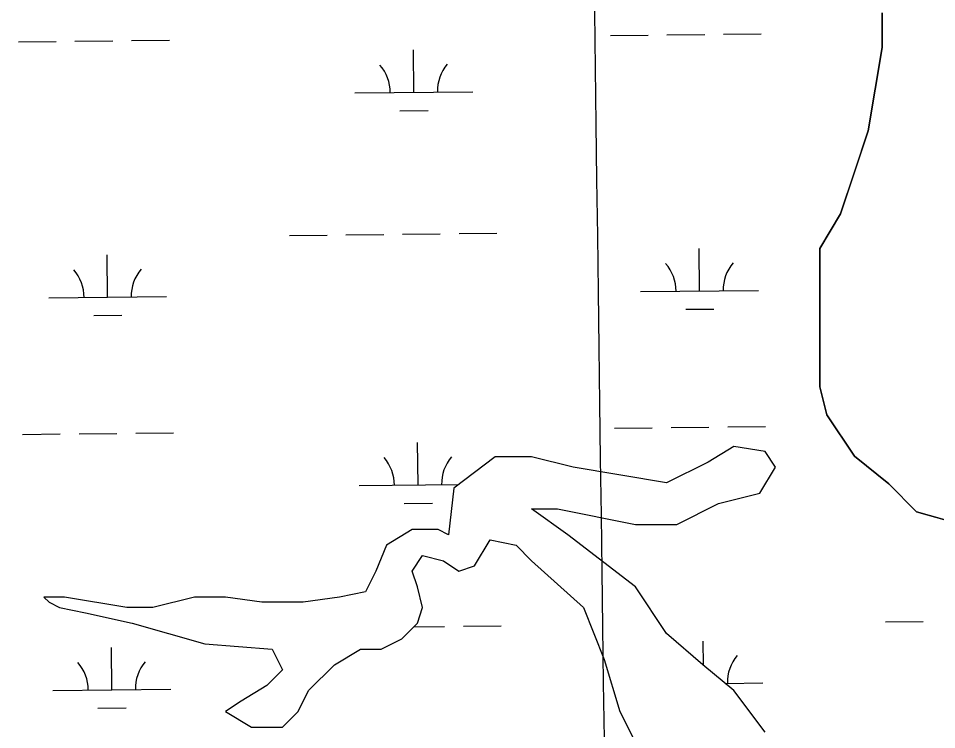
# Model space of a CAD drawing. Extents: x 3734862 to 3772949, y 391520 to 417239.
# Drawn here: x 3762200 to 3762979, y 412366 to 412969 of the extents above; entities that cross this region are included whole.
import ezdxf

# ---------------------------------------------------------------- set-up
doc = ezdxf.new("R2010")
doc.units = 0
for name, color, linetype in [('V-GRID-MAJR', 7, 'Continuous'), ('V-TOPO-SHOR', 7, 'Continuous'), ('V-WETL-SWMP', 7, 'Continuous')]:
    doc.layers.add(name, color=color, linetype=linetype)

msp = doc.modelspace()

# ---------------------------------------------------------------- linework, layer by layer
at = {"layer": 'V-GRID-MAJR'}
msp.add_spline([(3762898.112, 397163.154), (3762817.929, 403220.826), (3762737.7120000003, 409281.10000000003), (3762657.495, 415341.37700000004), (3762657.461, 415343.97500000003)], degree=3, dxfattribs=at)
at = {"layer": 'V-TOPO-SHOR'}
for p, q in [((3762932.293, 412944.162), (3762932.293, 412973.505)), ((3762926.43, 412908.94999999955), (3762932.293, 412944.162)), ((3762920.5640000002, 412873.737), (3762926.43, 412908.94999999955)), ((3762908.832999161, 412838.5279974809), (3762920.5640000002, 412873.737)), ((3762897.1040000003, 412803.3149999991), (3762908.832999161, 412838.5279974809)), ((3762879.5100000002, 412773.973), (3762897.1040000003, 412803.3149999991)), ((3762879.5100000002, 412703.548), (3762879.5100000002, 412773.973)), ((3762879.5100000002, 412656.59999999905), (3762879.5100000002, 412703.548)), ((3762885.375, 412633.1260000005), (3762879.5100000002, 412656.59999999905)), ((3762908.833, 412597.912), (3762885.375, 412633.1260000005)), ((3762806.7550566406, 412606.22710793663), (3762784.7590575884, 412593.0201097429)), ((3762833.1500562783, 412601.82510724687), (3762806.7550566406, 412606.22710793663)), ((3762604.394061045, 412597.4231163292), (3762569.201062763, 412571.00911960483)), ((3762635.1880604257, 412597.4231151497), (3762604.394061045, 412597.4231163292)), ((3762670.3820600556, 412588.6181144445), (3762635.1880604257, 412597.4231151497)), ((3762841.9480566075, 412588.6181078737), (3762833.1500562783, 412601.82510724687)), ((3762938.159, 412574.43799999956), (3762908.833, 412597.912)), ((3762749.5660589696, 412575.41111237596), (3762670.3820600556, 412588.6181144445)), ((3762784.7590575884, 412593.0201097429), (3762749.5660589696, 412575.41111237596)), ((3762828.7510577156, 412566.60610998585), (3762841.9480566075, 412588.6181078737)), ((3762961.6180000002, 412550.96400000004), (3762938.159, 412574.4379999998)), ((3762569.201062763, 412571.00911960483), (3762564.8020643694, 412531.3881226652)), ((3762793.55805876, 412557.80211197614), (3762828.7510577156, 412566.60610998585)), ((3762758.364060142, 412540.19211460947), (3762793.55805876, 412557.80211197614)), ((3762665.982062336, 412531.3881187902), (3762635.188062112, 412553.3991183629)), ((3762635.188062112, 412553.3991183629), (3762657.1840616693, 412553.3991175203)), ((3762657.1840616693, 412553.3991175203), (3762723.1710608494, 412540.19211595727)), ((3763002.671, 412539.227), (3762961.6180000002, 412550.96400000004)), ((3762534.0080648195, 412535.7901235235), (3762512.0120657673, 412522.5831253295)), ((3762556.0040643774, 412535.7901226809), (3762534.0080648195, 412535.7901235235)), ((3762564.8020643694, 412531.3881226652), (3762556.0040643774, 412535.7901226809)), ((3762723.1710608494, 412540.19211595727), (3762758.364060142, 412540.19211460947)), ((3762586.7980649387, 412504.97412375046), (3762599.9950638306, 412526.9851216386)), ((3762599.9950638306, 412526.9851216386), (3762621.991063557, 412522.5831211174)), ((3762723.1710628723, 412487.36411981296), (3762665.982062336, 412531.3881187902)), ((3762512.0120657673, 412522.5831253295), (3762503.2140667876, 412500.5711272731)), ((3762621.991063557, 412522.5831211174), (3762635.188063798, 412509.37612157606)), ((3762534.0080661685, 412500.5711260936), (3762542.806065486, 412513.77812479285)), ((3762542.806065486, 412513.77812479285), (3762560.403065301, 412509.37612443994)), ((3762560.403065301, 412509.37612443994), (3762573.6000653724, 412500.5711245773)), ((3762635.188063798, 412509.37612157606), (3762679.1800644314, 412469.7551227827)), ((3762573.6000653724, 412500.5711245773), (3762586.7980649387, 412504.97412375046)), ((3762503.2140667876, 412500.5711272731), (3762494.4160676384, 412482.9621288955)), ((3762538.4070665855, 412487.3641268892), (3762534.0080661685, 412500.5711260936)), ((3762542.806067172, 412469.755128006), (3762538.4070665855, 412487.3641268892)), ((3762749.5660638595, 412447.7431216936), (3762723.1710628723, 412487.36411981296)), ((3762239.2650729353, 412478.5591389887), (3762221.669073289, 412478.55913966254)), ((3762221.669073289, 412478.55913966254), (3762226.068073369, 412474.15713981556)), ((3762292.055072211, 412469.7551376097), (3762239.2650729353, 412478.5591389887)), ((3762349.244070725, 412478.5591347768), (3762314.05107177, 412469.75513676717)), ((3762375.639070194, 412478.5591337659), (3762349.244070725, 412478.5591347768)), ((3762406.433069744, 412474.15713290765), (3762375.639070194, 412478.5591337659)), ((3762472.420068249, 412478.55913005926), (3762441.6260690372, 412474.15713155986)), ((3762494.4160676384, 412482.9621288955), (3762472.420068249, 412478.55913005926)), ((3762226.068073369, 412474.15713981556), (3762234.866073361, 412469.75513979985)), ((3762441.6260690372, 412474.15713155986), (3762406.433069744, 412474.15713290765)), ((3762234.866073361, 412469.75513979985), (3762256.8620730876, 412465.35213927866)), ((3762256.8620730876, 412465.35213927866), (3762296.454072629, 412456.5481384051)), ((3762314.05107177, 412469.75513676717), (3762292.055072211, 412469.7551376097)), ((3762538.4070677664, 412456.5481291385), (3762542.806067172, 412469.755128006)), ((3762679.1800644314, 412469.7551227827), (3762696.7760657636, 412425.7311253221)), ((3762296.454072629, 412456.5481384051), (3762358.0420720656, 412438.9381373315)), ((3762525.2100685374, 412443.3411306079), (3762538.4070677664, 412456.5481291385)), ((3762780.360064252, 412421.3291224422), (3762749.5660638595, 412447.7431216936)), ((3762507.6130692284, 412434.53613192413), (3762525.2100685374, 412443.3411306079)), ((3762358.0420720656, 412438.9381373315), (3762415.231071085, 412434.5361354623)), ((3762415.231071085, 412434.5361354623), (3762424.0290715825, 412416.9271364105)), ((3762468.0210705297, 412421.3291344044), (3762490.016069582, 412434.5361325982)), ((3762490.016069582, 412434.5361325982), (3762507.6130692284, 412434.53613192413)), ((3762696.7760657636, 412425.7311253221), (3762709.9740671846, 412381.7081280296)), ((3762424.0290715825, 412416.9271364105), (3762410.8320723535, 412403.72013787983)), ((3762446.0250718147, 412399.3171368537), (3762468.0210705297, 412421.3291344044)), ((3762806.7550645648, 412399.3171230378), (3762780.360064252, 412421.3291224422)), ((3762410.8320723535, 412403.72013787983), (3762388.8360733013, 412390.5131396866)), ((3762437.227072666, 412381.70813847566), (3762446.0250718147, 412399.3171368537)), ((3762833.150065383, 412364.0991245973), (3762806.7550645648, 412399.3171230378)), ((3762388.8360733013, 412390.5131396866), (3762375.639073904, 412381.7081408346)), ((3762375.639073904, 412381.7081408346), (3762397.6340739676, 412368.50114095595)), ((3762424.0290734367, 412368.50113994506), (3762437.227072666, 412381.70813847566)), ((3762709.9740671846, 412381.7081280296), (3762723.1710679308, 412355.29412945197)), ((3762397.6340739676, 412368.50114095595), (3762424.0290734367, 412368.50113994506))]:
    msp.add_line(p, q, dxfattribs=at)
at = {"layer": 'V-WETL-SWMP'}
for p, q in [((3762701.919365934, 412954.41991854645), (3762733.917580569, 412954.75791077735)), ((3762749.9166878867, 412954.92690689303), (3762781.914902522, 412955.2648991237)), ((3762797.9140098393, 412955.4338952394), (3762829.912224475, 412955.7718874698)), ((3762200.039368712, 412949.11863715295), (3762232.0375833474, 412949.4566293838)), ((3762248.036690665, 412949.6256254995), (3762280.0349053, 412949.9636177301)), ((3762296.034012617, 412950.1326138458), (3762328.032227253, 412950.47060607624)), ((3762535.355094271, 412906.2279372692), (3762534.9748516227, 412942.2259277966)), ((3762485.3578839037, 412905.6998244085), (3762585.3523046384, 412906.75605012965)), ((3762523.5187505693, 412890.67105152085), (3762547.5174115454, 412890.92454569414)), ((3762429.785280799, 412785.0351256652), (3762461.783495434, 412785.3731178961)), ((3762477.7826027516, 412785.5421140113), (3762509.7808173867, 412785.88010624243)), ((3762525.7799247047, 412786.0491023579), (3762557.7781393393, 412786.38709458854)), ((3762573.7772466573, 412786.556090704), (3762605.7754612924, 412786.8940829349)), ((3762275.7378579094, 412732.6631175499), (3762275.3576152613, 412768.6611080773)), ((3762777.617855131, 412737.9643989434), (3762777.237612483, 412773.96238947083)), ((3762727.620644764, 412737.436286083), (3762827.6150654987, 412738.4925118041)), ((3762225.7406475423, 412732.13500468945), (3762325.735068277, 412733.1912304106)), ((3762765.7815114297, 412722.4075131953), (3762789.7801724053, 412722.6610073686)), ((3762263.901514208, 412717.10623180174), (3762287.9001751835, 412717.359725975)), ((3762705.433177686, 412621.7634880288), (3762737.431392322, 412622.1014802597)), ((3762753.4304996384, 412622.27047637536), (3762785.428714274, 412622.608468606)), ((3762801.4278215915, 412622.7774647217), (3762833.426036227, 412623.11545695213)), ((3762203.553180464, 412616.4622066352), (3762235.5513950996, 412616.8001988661)), ((3762251.5505024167, 412616.9691949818), (3762283.548717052, 412617.30718721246)), ((3762299.5478243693, 412617.47618332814), (3762331.546039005, 412617.81417555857)), ((3762538.868906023, 412573.5715067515), (3762538.488663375, 412609.56949727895)), ((3762488.871695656, 412573.04339389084), (3762573.096796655, 412573.93305070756)), ((3762527.032562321, 412558.0146210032), (3762551.031223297, 412558.26811517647)), ((3762935.1790897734, 412457.679976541), (3762967.177304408, 412458.0179687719)), ((3762535.3175802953, 412453.45630077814), (3762561.291951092, 412453.73066407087)), ((3762577.2910584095, 412453.8996601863), (3762609.2892730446, 412454.2376524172)), ((3762780.9677906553, 412420.8223115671), (3762780.751424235, 412441.30595895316)), ((3762279.2516696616, 412400.00668703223), (3762278.871427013, 412436.0046775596)), ((3762229.2544592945, 412399.4785741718), (3762329.2488800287, 412400.5347998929)), ((3762799.340692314, 412405.5003075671), (3762831.128877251, 412405.8360812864)), ((3762267.4153259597, 412384.44980128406), (3762291.4139869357, 412384.70329545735))]:
    msp.add_line(p, q, dxfattribs=at)
for points in [[(3762932.294, 412973.505), (3762932.294, 412944.162), (3762920.5640000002, 412873.738), (3762897.105, 412803.315), (3762879.511, 412773.972), (3762879.511, 412656.599), (3762885.375, 412633.125), (3762908.8340000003, 412597.913), (3762938.1580000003, 412574.438)], [(3762833.15, 412364.099), (3762806.755, 412399.317), (3762780.36, 412421.329), (3762749.566, 412447.743), (3762723.171, 412487.364), (3762665.9820000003, 412531.38800000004), (3762635.188, 412553.39900000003), (3762657.184, 412553.39900000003), (3762723.171, 412540.192), (3762758.364, 412540.192), (3762793.558, 412557.802), (3762828.751, 412566.606), (3762841.948, 412588.618), (3762833.15, 412601.825), (3762806.755, 412606.227), (3762784.759, 412593.02), (3762749.566, 412575.411), (3762670.382, 412588.618), (3762635.188, 412597.423), (3762604.394, 412597.423), (3762569.201, 412571.009), (3762564.802, 412531.38800000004), (3762556.004, 412535.79000000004), (3762534.008, 412535.79000000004), (3762512.012, 412522.583), (3762503.214, 412500.571), (3762494.416, 412482.962), (3762472.42, 412478.559), (3762441.626, 412474.157), (3762406.433, 412474.157), (3762375.639, 412478.559), (3762349.244, 412478.559), (3762314.051, 412469.755), (3762292.055, 412469.755), (3762239.265, 412478.559), (3762221.669, 412478.559), (3762226.068, 412474.157), (3762234.866, 412469.755), (3762256.862, 412465.352), (3762296.454, 412456.548), (3762358.042, 412438.938), (3762415.231, 412434.536), (3762424.029, 412416.927), (3762410.832, 412403.72000000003), (3762388.836, 412390.51300000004), (3762375.639, 412381.708), (3762397.634, 412368.501), (3762424.029, 412368.501), (3762437.227, 412381.708), (3762446.025, 412399.317), (3762468.021, 412421.329), (3762490.0160000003, 412434.536), (3762507.613, 412434.536), (3762525.21, 412443.341), (3762538.407, 412456.548), (3762542.806, 412469.755), (3762538.407, 412487.364), (3762534.008, 412500.571), (3762542.806, 412513.778), (3762560.403, 412509.376), (3762573.6, 412500.571), (3762586.798, 412504.974), (3762599.995, 412526.985), (3762621.991, 412522.583), (3762635.188, 412509.376), (3762679.18, 412469.755), (3762696.776, 412425.731), (3762709.974, 412381.708), (3762723.171, 412355.294)], [(3762938.1580000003, 412574.438), (3762961.6180000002, 412550.96400000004), (3763002.671, 412539.227)]]:
    msp.add_lwpolyline(points, dxfattribs=at)
for centre, radius, start, end in [((3762590.5899332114, 412907.2862040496), 35.246287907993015, 139.83336093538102, 181.37701926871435), ((3762480.1102253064, 412906.1192238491), 35.24628790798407, 359.8333639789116, 41.37702231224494), ((3762722.372986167, 412737.85568552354), 35.24628790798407, 359.8333639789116, 41.37702231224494), ((3762832.8526940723, 412739.02266572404), 35.246287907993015, 139.83336093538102, 181.37701926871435), ((3762220.492988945, 412732.55440413), 35.24628790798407, 359.8333639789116, 41.37702231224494), ((3762330.9726968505, 412733.72138433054), 35.246287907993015, 139.83336093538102, 181.37701926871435), ((3762483.6240370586, 412573.4627933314), 35.24628790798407, 359.8333639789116, 41.37702231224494), ((3762594.1037449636, 412574.6297735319), 35.246287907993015, 139.83336093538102, 181.37701926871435), ((3762334.4865086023, 412401.06495381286), 35.246287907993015, 139.83336093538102, 181.37701926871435), ((3762836.366505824, 412406.36623520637), 35.246287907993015, 139.83336093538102, 181.37701926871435), ((3762224.006800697, 412399.8979736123), 35.24628790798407, 359.8333639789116, 41.37702231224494)]:
    msp.add_arc(centre, radius, start, end, dxfattribs=at)

doc.saveas('drawing.dxf')
